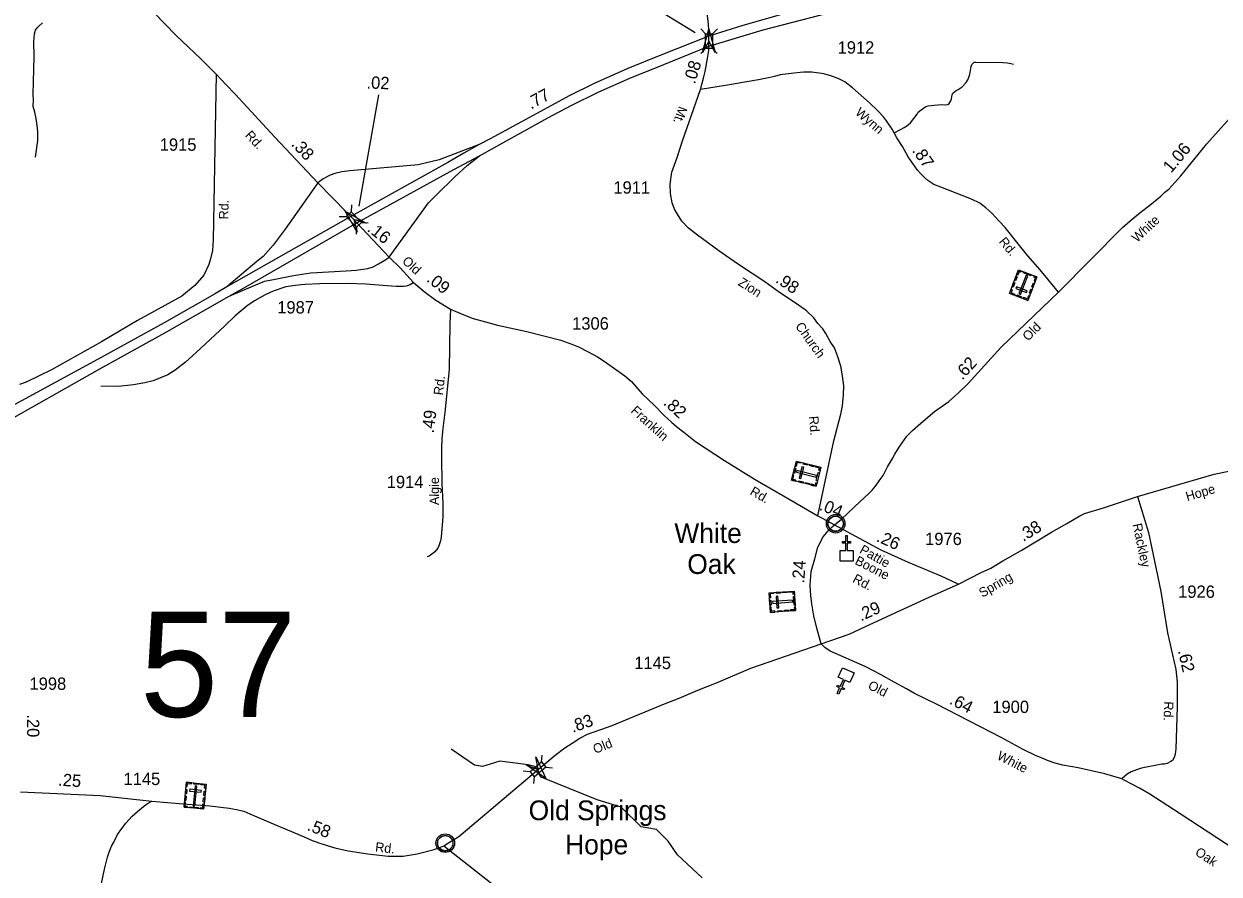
# Model space of a CAD drawing. Extents: x 2220236 to 2384410, y 720751 to 894131.
# Drawn here: x 2276703 to 2288818, y 791836 to 800450 of the extents above; entities that cross this region are included whole.
import ezdxf

# ---------------------------------------------------------------- set-up
doc = ezdxf.new("R2010")
doc.units = 0
doc.layers.add('Default', color=7, linetype='Continuous')

msp = doc.modelspace()

# ---------------------------------------------------------------- linework, layer by layer
at = {"layer": 'Default'}
for p, q in [((2283508, 800360), (2282500, 800977)), ((2283564, 800400), (2283613, 800351)), ((2283732, 800399), (2283683, 800351)), ((2283613, 800200), (2283564, 800152)), ((2283682, 800200), (2283731, 800151)), ((2280100, 798603), (2280301, 799733)), ((2280022, 798616), (2280020, 798547)), ((2279900, 798500), (2279969, 798498)), ((2280074, 798390), (2280072, 798321)), ((2280124, 798437), (2280193, 798435)), ((2284750, 795467), (2284919, 795374)), ((2281950, 792972), (2281956, 793040)), ((2281993, 792919), (2282062, 792912)), ((2281764, 792882), (2281833, 792876)), ((2281871, 792753), (2281878, 792821))]:
    msp.add_line(p, q, dxfattribs=at)
for points in [[(2283647, 800325), (2283646, 800388), (2283642, 800449), (2283636, 800509), (2283623, 800595), (2283598, 800711), (2283567, 800839), (2283477, 801057), (2283404, 801185), (2283311, 801322), (2282781, 802035), (2282680, 802146), (2282509, 802301), (2282313, 802439), (2282197, 802507), (2282030, 802593), (2281828, 802634), (2281231, 802715), (2280587, 802802), (2280038, 802923), (2279868, 802941), (2279339, 802952), (2278896, 802975)], [(2290606, 802486), (2290395, 802385), (2289855, 802146), (2289107, 801866), (2288685, 801719), (2288169, 801564), (2287479, 801375), (2286901, 801222), (2286018, 800980), (2285465, 800833), (2284762, 800654), (2283991, 800433), (2283647, 800325)], [(2283646, 800223), (2284195, 800390), (2284784, 800541), (2285489, 800715), (2286047, 800848), (2286924, 801067), (2287517, 801229), (2288256, 801451), (2288666, 801586), (2289153, 801755), (2289869, 802040), (2290433, 802286), (2290669, 802396)], [(2277269, 801476), (2277673, 800967), (2277835, 800770), (2278019, 800565), (2278246, 800333), (2278498, 800097), (2278653, 799942)], [(2276820, 799100), (2276845, 799270), (2276845, 799356), (2276838, 799421), (2276827, 799493), (2276813, 799555), (2276798, 799612), (2276800, 799678), (2276797, 799736), (2276807, 800119), (2276804, 800267), (2276811, 800350), (2276822, 800386), (2276837, 800410), (2276853, 800426), (2276890, 800462)], [(2283647, 800325), (2283159, 800135), (2282826, 799999), (2282482, 799845), (2282229, 799721), (2281976, 799584), (2281429, 799287), (2281317, 799227)], [(2283646, 800223), (2283647, 800294), (2283647, 800325)], [(2281321, 799114), (2281465, 799195), (2282013, 799497), (2282250, 799623), (2282524, 799760), (2282845, 799902), (2283188, 800039), (2283646, 800223)], [(2283561, 799786), (2283594, 799915), (2283609, 799967), (2283633, 800098), (2283639, 800139), (2283644, 800181), (2283645, 800217), (2283646, 800223)], [(2285523, 799348), (2285588, 799379), (2285626, 799399), (2285654, 799417), (2285690, 799448), (2285757, 799534), (2285769, 799556), (2285797, 799581), (2285844, 799615), (2285870, 799621), (2285900, 799622), (2285926, 799626), (2286008, 799633), (2286042, 799631), (2286068, 799633), (2286080, 799643), (2286100, 799672), (2286105, 799691), (2286113, 799732), (2286119, 799749), (2286154, 799776), (2286172, 799786), (2286214, 799814), (2286254, 799857), (2286270, 799885), (2286287, 799927), (2286295, 799959), (2286306, 800019), (2286312, 800039), (2286330, 800059), (2286338, 800063), (2286352, 800064), (2286624, 800060), (2286674, 800057), (2286708, 800049), (2286734, 800041)], [(2278653, 799942), (2278622, 798262), (2278613, 798154), (2278596, 798070), (2278577, 798014), (2278527, 797906), (2278437, 797801), (2278303, 797691), (2277856, 797445), (2277491, 797230), (2276983, 796945), (2276727, 796819), (2276659, 796798)], [(2278653, 799942), (2278753, 799832), (2278845, 799738), (2279247, 799303), (2279681, 798841)], [(2287189, 797731), (2287003, 797957), (2286879, 798101), (2286767, 798238), (2286648, 798386), (2286588, 798451), (2286514, 798534), (2286452, 798587), (2286393, 798633), (2286309, 798676), (2285998, 798795), (2285925, 798824), (2285865, 798862), (2285831, 798893), (2285799, 798927), (2285762, 798969), (2285667, 799104), (2285608, 799207), (2285551, 799296), (2285523, 799348), (2285505, 799384), (2285448, 799468), (2285415, 799507), (2285359, 799571), (2285274, 799650), (2285103, 799802), (2285024, 799863), (2284962, 799895), (2284892, 799922), (2284810, 799943), (2284690, 799960), (2284605, 799961), (2284508, 799950), (2284370, 799933), (2284310, 799916), (2284252, 799903), (2284148, 799883), (2284012, 799860), (2283835, 799829), (2283561, 799786)], [(2284750, 795467), (2284913, 796225), (2284984, 796496), (2285002, 796582), (2285011, 796692), (2285014, 796784), (2285002, 796886), (2284984, 796981), (2284951, 797088), (2284919, 797169), (2284877, 797231), (2284832, 797314), (2284800, 797362), (2284752, 797416), (2284710, 797472), (2284634, 797543), (2284530, 797618), (2284361, 797730), (2284212, 797837), (2283945, 798013), (2283815, 798104), (2283747, 798152), (2283530, 798309), (2283438, 798380), (2283373, 798452), (2283328, 798522), (2283299, 798573), (2283274, 798638), (2283257, 798732), (2283252, 798827), (2283270, 798948), (2283326, 799098), (2283380, 799266), (2283561, 799786)], [(2287189, 797731), (2287839, 798386), (2287916, 798455), (2287976, 798506), (2288031, 798550), (2288116, 798613), (2288226, 798704), (2288269, 798744), (2288309, 798777), (2288430, 798912), (2288695, 799235), (2289011, 799591)], [(2281317, 799227), (2280912, 799073), (2280700, 799023), (2280006, 798963), (2279927, 798950), (2279853, 798934), (2279807, 798917), (2279736, 798881), (2279681, 798841)], [(2281317, 799227), (2281161, 799141), (2281082, 799093), (2280999, 799046), (2280017, 798498)], [(2280078, 798436), (2281061, 798974), (2281321, 799114)], [(2280406, 798087), (2280804, 798636), (2280881, 798715), (2281071, 798901), (2281197, 799014), (2281321, 799114)], [(2279681, 798841), (2279351, 798371), (2279229, 798208), (2279128, 798093), (2279064, 798042), (2278761, 797786)], [(2279681, 798841), (2279975, 798540), (2280017, 798498)], [(2280017, 798498), (2278855, 797840), (2278761, 797786)], [(2280017, 798498), (2280078, 798436)], [(2278783, 797690), (2278928, 797773), (2280078, 798436)], [(2280078, 798436), (2280406, 798087)], [(2278783, 797690), (2279140, 797843), (2279234, 797860), (2279435, 797902), (2279613, 797927), (2279969, 797947), (2280071, 797954), (2280188, 797971), (2280244, 797989), (2280296, 798018), (2280361, 798057), (2280406, 798087)], [(2280406, 798087), (2280518, 797977), (2280653, 797829)], [(2278761, 797786), (2278634, 797713), (2278123, 797423), (2277448, 797050), (2276408, 796485), (2275955, 796277), (2275575, 796119), (2274988, 795883), (2274505, 795716), (2273972, 795563), (2273477, 795433), (2273043, 795331), (2272551, 795236), (2272169, 795176), (2271850, 795138), (2271532, 795105), (2271026, 795062), (2270657, 795042), (2270112, 795030), (2269560, 795041), (2269077, 795072), (2268875, 795088), (2268739, 795102)], [(2280653, 797829), (2280619, 797807), (2280579, 797793), (2280552, 797791), (2280509, 797789), (2280477, 797789), (2280430, 797793), (2280168, 797813), (2279984, 797821), (2279704, 797818), (2279550, 797811), (2279452, 797800), (2279358, 797785), (2279229, 797742), (2279147, 797705), (2279040, 797644), (2278966, 797595), (2278844, 797492), (2278736, 797389), (2278449, 797121), (2278340, 797022), (2278237, 796943), (2278161, 796896), (2278014, 796835), (2277928, 796812), (2277815, 796793), (2277657, 796777), (2277483, 796778)], [(2280653, 797829), (2280761, 797740), (2280880, 797651), (2281027, 797561)], [(2268766, 795007), (2268923, 794990), (2269073, 794974), (2269537, 794925), (2270098, 794868), (2270652, 794852), (2271040, 794858), (2271554, 794887), (2271929, 794916), (2272210, 794946), (2272624, 795003), (2273047, 795088), (2273507, 795194), (2274014, 795336), (2274540, 795504), (2275047, 795699), (2275674, 795973), (2276078, 796176), (2276417, 796362), (2277473, 796954), (2278132, 797319), (2278783, 797690)], [(2284919, 795374), (2284990, 795431), (2285181, 795611), (2285264, 795690), (2285302, 795726), (2285336, 795766), (2285373, 795819), (2285411, 795875), (2285455, 795964), (2285504, 796040), (2285532, 796092), (2285557, 796134), (2285583, 796172), (2285653, 796274), (2285711, 796330), (2285796, 796405), (2285933, 796524), (2286078, 796625), (2286179, 796714), (2286270, 796802), (2286609, 797175), (2287189, 797731)], [(2281027, 797561), (2281019, 797411), (2281013, 796948), (2280970, 796513), (2280949, 796351), (2280938, 796246), (2280935, 796155), (2280936, 796061), (2280940, 795789), (2280950, 795593), (2280950, 795457), (2280932, 795251), (2280926, 795211), (2280908, 795163), (2280897, 795139), (2280869, 795102), (2280853, 795088), (2280811, 795058), (2280789, 795052)], [(2281027, 797561), (2281144, 797508), (2281257, 797464), (2281382, 797430), (2281505, 797397), (2281800, 797334), (2282144, 797245), (2282257, 797205), (2282325, 797177), (2282423, 797128), (2282518, 797077), (2282586, 797032), (2282795, 796884), (2282860, 796827), (2282969, 796703), (2283090, 796588), (2283193, 796484), (2283266, 796415), (2283322, 796369), (2283391, 796314), (2283443, 796272), (2283512, 796220), (2283804, 796025), (2284115, 795833), (2284420, 795659), (2284750, 795467)], [(2287992, 795662), (2288768, 795889), (2289047, 795947), (2289113, 795956), (2289183, 795956), (2289295, 795953), (2289365, 795948), (2289425, 795937), (2289553, 795898), (2289626, 795872), (2289971, 795746), (2290400, 795584), (2290584, 795521), (2290739, 795475), (2290931, 795425), (2291011, 795408), (2291091, 795400), (2291160, 795395), (2291230, 795393), (2291403, 795404), (2291507, 795415), (2291638, 795438), (2291734, 795452), (2291793, 795464)], [(2286177, 794774), (2286406, 794891), (2286504, 794937), (2286625, 795009), (2286810, 795114), (2287118, 795301), (2287273, 795387), (2287406, 795466), (2287452, 795488), (2287646, 795546), (2287992, 795662)], [(2287992, 795662), (2288103, 795296), (2288226, 794700), (2288295, 794280), (2288378, 793909), (2288393, 793780), (2288393, 793676), (2288393, 793530), (2288378, 793104), (2288371, 793050), (2288361, 793018), (2288347, 792988), (2288327, 792975), (2288290, 792957), (2288264, 792951), (2288238, 792949), (2288030, 792909), (2287980, 792892), (2287928, 792873), (2287885, 792847), (2287832, 792802)], [(2284784, 794168), (2284739, 794326), (2284710, 794451), (2284689, 794573), (2284680, 794659), (2284674, 794760), (2284683, 794903), (2284719, 795031), (2284751, 795150), (2284805, 795252), (2284856, 795314), (2284897, 795353), (2284919, 795374)], [(2284919, 795374), (2285389, 795120), (2285665, 794995), (2285997, 794857), (2286099, 794812), (2286177, 794774)], [(2284784, 794168), (2285067, 794268), (2285276, 794366), (2285622, 794525), (2285879, 794642), (2286177, 794774)], [(2281898, 792881), (2282088, 793041), (2282185, 793114), (2282261, 793164), (2282338, 793213), (2282414, 793252), (2282667, 793342), (2283180, 793553), (2283344, 793618), (2283535, 793700), (2283724, 793774), (2284070, 793922), (2284784, 794168)], [(2287832, 792802), (2287750, 792824), (2287661, 792851), (2287390, 792913), (2287235, 792940), (2287144, 792963), (2287087, 792984), (2287063, 792994), (2287042, 793003), (2286962, 793033), (2286831, 793098), (2286608, 793221), (2285953, 793557), (2285730, 793667), (2285650, 793712), (2285525, 793779), (2285391, 793856), (2285230, 793938), (2284876, 794094), (2284822, 794132), (2284812, 794142), (2284784, 794168)], [(2283579, 791798), (2283327, 792030), (2283234, 792169), (2283116, 792287), (2282958, 792316), (2282756, 792514), (2282514, 792588), (2281947, 792817), (2281924, 792856), (2281915, 792897), (2281882, 792926), (2281815, 792944), (2281527, 792979), (2281353, 792927), (2281269, 792941), (2281035, 793100)], [(2280960, 792122), (2281017, 792161), (2281110, 792218), (2281898, 792881)], [(2291353, 790928), (2290539, 791377), (2290455, 791420), (2290323, 791483), (2290278, 791501), (2290184, 791528), (2290096, 791551), (2289990, 791576), (2289719, 791651), (2289661, 791673), (2289567, 791712), (2289484, 791757), (2289408, 791802), (2288356, 792492), (2288117, 792644), (2288010, 792707), (2287855, 792789), (2287832, 792802)], [(2276667, 792670), (2277476, 792632), (2277999, 792576)], [(2277339, 791014), (2277520, 791885), (2277549, 792006), (2277570, 792069), (2277592, 792118), (2277614, 792160), (2277652, 792236), (2277695, 792297), (2277737, 792353), (2277800, 792424), (2277853, 792469), (2277916, 792520), (2277955, 792552), (2277999, 792576)], [(2277999, 792576), (2278318, 792549), (2278588, 792526), (2278785, 792505), (2278859, 792490), (2278931, 792475), (2278993, 792448), (2279207, 792356), (2279544, 792213), (2279624, 792177), (2279734, 792138), (2279856, 792103), (2279990, 792073), (2280190, 792041), (2280396, 792017), (2280548, 792019), (2280688, 792040), (2280863, 792086), (2280927, 792107), (2280960, 792122)], [(2280960, 792122), (2281969, 791330), (2282263, 791112), (2282337, 791052), (2282382, 791004), (2282443, 790939), (2282490, 790835), (2282533, 790710), (2282544, 790645), (2282548, 790602), (2282555, 790539), (2282551, 790485), (2282544, 790446), (2282522, 790340), (2282490, 790210)]]:
    msp.add_lwpolyline(points, dxfattribs=at)
for points in [[(2283583, 800161), (2283647, 800396), (2283709, 800161), (2283647, 800275)], [(2283683, 800351), (2283682, 800200), (2283612, 800200), (2283613, 800351)], [(2280081, 798341), (2279961, 798554), (2280171, 798430), (2280047, 798467)], [(2280020, 798547), (2280124, 798437), (2280073, 798389), (2279969, 798498)], [(2286880, 797649), (2286694, 797720), (2286785, 797958), (2286971, 797887)], [(2286770, 797886), (2286754, 797846), (2286744, 797850), (2286759, 797891)], [(2286816, 797946), (2286811, 797936), (2286791, 797943), (2286777, 797906), (2286766, 797910), (2286785, 797958)], [(2286789, 797715), (2286806, 797709), (2286878, 797898), (2286861, 797905)], [(2286913, 797897), (2286834, 797927), (2286838, 797938), (2286917, 797908)], [(2286940, 797899), (2286936, 797888), (2286956, 797881), (2286942, 797843), (2286952, 797839), (2286971, 797887)], [(2286710, 797761), (2286720, 797757), (2286709, 797726), (2286747, 797712), (2286743, 797702), (2286694, 797720)], [(2286746, 797825), (2286731, 797784), (2286720, 797788), (2286735, 797829)], [(2286866, 797728), (2286873, 797745), (2286763, 797787), (2286756, 797769)], [(2286922, 797759), (2286907, 797719), (2286896, 797723), (2286911, 797763)], [(2286946, 797822), (2286931, 797782), (2286920, 797786), (2286935, 797826)], [(2286811, 797676), (2286763, 797694), (2286767, 797705), (2286815, 797686)], [(2286896, 797690), (2286885, 797694), (2286874, 797664), (2286836, 797678), (2286832, 797668), (2286880, 797649)], [(2284485, 795826), (2284533, 796020), (2284780, 795958), (2284732, 795765)], [(2284503, 795898), (2284515, 795948), (2284526, 795946), (2284514, 795895)], [(2284575, 796009), (2284572, 795998), (2284541, 796006), (2284531, 795967), (2284520, 795969), (2284533, 796020)], [(2284561, 795849), (2284579, 795845), (2284607, 795959), (2284589, 795964)], [(2284643, 795980), (2284601, 795991), (2284604, 796002), (2284646, 795991)], [(2284707, 795964), (2284665, 795975), (2284668, 795986), (2284710, 795975)], [(2284772, 795926), (2284761, 795929), (2284766, 795950), (2284727, 795960), (2284729, 795970), (2284780, 795958)], [(2284527, 795816), (2284529, 795827), (2284498, 795835), (2284508, 795874), (2284497, 795877), (2284485, 795826)], [(2284539, 795925), (2284535, 795907), (2284732, 795858), (2284736, 795876)], [(2284599, 795798), (2284557, 795808), (2284559, 795819), (2284601, 795809)], [(2284734, 795823), (2284755, 795906), (2284766, 795903), (2284746, 795821)], [(2284664, 795782), (2284622, 795792), (2284625, 795803), (2284667, 795793)], [(2284740, 795797), (2284729, 795800), (2284723, 795778), (2284684, 795788), (2284681, 795777), (2284732, 795765)], [(2284853, 795398), (2284854, 795404), (2284856, 795411), (2284859, 795418), (2284862, 795424), (2284865, 795429), (2284869, 795434), (2284873, 795439), (2284878, 795443), (2284883, 795448), (2284889, 795452), (2284893, 795454), (2284899, 795457), (2284904, 795459), (2284910, 795461), (2284914, 795462), (2284919, 795463), (2284923, 795464), (2284929, 795464), (2284934, 795464), (2284939, 795464), (2284944, 795463), (2284949, 795462), (2284954, 795460), (2284959, 795458), (2284966, 795456), (2284972, 795452), (2284977, 795449), (2284983, 795445), (2284986, 795441), (2284990, 795437), (2284994, 795432), (2284997, 795428), (2285000, 795423), (2285002, 795418), (2285005, 795413), (2285006, 795408), (2285007, 795403), (2285008, 795397), (2285009, 795392), (2285009, 795386), (2285009, 795380), (2285009, 795375), (2285008, 795369), (2285006, 795363), (2285004, 795357), (2285002, 795352), (2284999, 795346), (2284995, 795341), (2284992, 795336), (2284988, 795331), (2284982, 795326), (2284977, 795322), (2284972, 795319), (2284968, 795316), (2284961, 795313), (2284954, 795310), (2284948, 795309), (2284942, 795308), (2284937, 795307), (2284933, 795307), (2284927, 795307), (2284923, 795307), (2284917, 795308), (2284911, 795309), (2284907, 795311), (2284901, 795313), (2284897, 795315), (2284893, 795317), (2284886, 795321), (2284881, 795325), (2284876, 795330), (2284871, 795334), (2284868, 795338), (2284865, 795343), (2284861, 795350), (2284859, 795353), (2284857, 795357), (2284855, 795365), (2284853, 795372), (2284853, 795378), (2284852, 795384), (2284852, 795389), (2284853, 795395)], [(2284976, 795114), (2285033, 795114), (2285033, 795190), (2285001, 795190), (2285001, 795206), (2285033, 795206), (2285033, 795266), (2285049, 795266), (2285049, 795206), (2285081, 795206), (2285081, 795190), (2285049, 795190), (2285049, 795114), (2285107, 795114), (2285107, 795007), (2284976, 795007)], [(2284271, 794487), (2284257, 794686), (2284510, 794704), (2284525, 794506)], [(2284300, 794689), (2284301, 794678), (2284268, 794675), (2284271, 794635), (2284260, 794634), (2284257, 794686)], [(2284266, 794561), (2284262, 794613), (2284273, 794613), (2284277, 794562)], [(2284292, 794598), (2284294, 794579), (2284496, 794594), (2284495, 794613)], [(2284336, 794533), (2284355, 794534), (2284346, 794652), (2284327, 794650)], [(2284373, 794683), (2284330, 794680), (2284329, 794691), (2284373, 794694)], [(2284439, 794688), (2284396, 794684), (2284395, 794696), (2284438, 794699)], [(2284513, 794671), (2284501, 794670), (2284500, 794692), (2284460, 794689), (2284459, 794700), (2284510, 794704)], [(2284509, 794562), (2284503, 794647), (2284515, 794647), (2284521, 794563)], [(2284314, 794490), (2284313, 794502), (2284281, 794499), (2284278, 794540), (2284267, 794539), (2284271, 794487)], [(2284388, 794496), (2284345, 794492), (2284344, 794504), (2284387, 794507)], [(2284455, 794500), (2284412, 794497), (2284411, 794509), (2284454, 794512)], [(2284522, 794539), (2284511, 794538), (2284513, 794516), (2284472, 794513), (2284473, 794502), (2284525, 794505)], [(2285075, 793777), (2285023, 793800), (2284993, 793730), (2285022, 793717), (2285015, 793702), (2284986, 793715), (2284962, 793660), (2284947, 793667), (2284971, 793722), (2284942, 793735), (2284949, 793749), (2284978, 793737), (2285009, 793806), (2284956, 793830), (2284999, 793927), (2285119, 793874)], [(2281891, 793024), (2281992, 792803), (2281794, 792944), (2281915, 792897)], [(2281833, 792876), (2281949, 792972), (2281994, 792918), (2281878, 792821)], [(2278351, 792767), (2278549, 792747), (2278525, 792494), (2278326, 792513)], [(2278340, 792650), (2278344, 792693), (2278355, 792692), (2278351, 792649)], [(2278347, 792724), (2278358, 792722), (2278361, 792755), (2278402, 792751), (2278403, 792762), (2278351, 792767)], [(2278385, 792695), (2278383, 792676), (2278500, 792665), (2278502, 792684)], [(2278457, 792727), (2278438, 792729), (2278419, 792527), (2278437, 792525)], [(2278425, 792760), (2278476, 792754), (2278475, 792743), (2278424, 792748)], [(2278545, 792704), (2278534, 792705), (2278537, 792737), (2278497, 792741), (2278498, 792752), (2278549, 792747)], [(2278527, 792633), (2278531, 792676), (2278542, 792675), (2278538, 792632)], [(2278359, 792510), (2278360, 792522), (2278339, 792524), (2278342, 792564), (2278331, 792565), (2278326, 792513)], [(2278333, 792583), (2278337, 792626), (2278349, 792625), (2278344, 792582)], [(2278492, 792497), (2278493, 792509), (2278515, 792507), (2278518, 792547), (2278530, 792546), (2278525, 792494)], [(2278520, 792567), (2278524, 792610), (2278536, 792609), (2278532, 792566)], [(2278385, 792519), (2278469, 792511), (2278468, 792500), (2278384, 792508)], [(2280896, 792161), (2280897, 792167), (2280899, 792173), (2280902, 792180), (2280905, 792186), (2280908, 792192), (2280912, 792197), (2280916, 792201), (2280921, 792206), (2280926, 792210), (2280932, 792214), (2280937, 792217), (2280942, 792219), (2280947, 792222), (2280953, 792224), (2280957, 792225), (2280962, 792225), (2280966, 792226), (2280972, 792226), (2280977, 792226), (2280982, 792226), (2280987, 792225), (2280992, 792224), (2280997, 792223), (2281002, 792221), (2281009, 792218), (2281015, 792215), (2281020, 792211), (2281026, 792207), (2281029, 792204), (2281033, 792200), (2281037, 792195), (2281040, 792190), (2281043, 792185), (2281046, 792180), (2281048, 792175), (2281049, 792170), (2281050, 792165), (2281052, 792159), (2281052, 792155), (2281052, 792149), (2281052, 792143), (2281052, 792137), (2281051, 792132), (2281049, 792126), (2281047, 792120), (2281045, 792115), (2281042, 792109), (2281038, 792103), (2281035, 792099), (2281031, 792094), (2281026, 792089), (2281021, 792085), (2281015, 792081), (2281011, 792079), (2281004, 792076), (2280997, 792073), (2280991, 792071), (2280985, 792070), (2280980, 792070), (2280976, 792069), (2280970, 792069), (2280966, 792070), (2280960, 792071), (2280954, 792072), (2280950, 792073), (2280945, 792075), (2280940, 792077), (2280936, 792079), (2280929, 792083), (2280924, 792088), (2280919, 792092), (2280914, 792097), (2280911, 792101), (2280908, 792105), (2280904, 792112), (2280902, 792116), (2280901, 792120), (2280898, 792128), (2280896, 792135), (2280896, 792140), (2280895, 792147), (2280895, 792151), (2280896, 792158)]]:
    msp.add_lwpolyline(points, close=True, dxfattribs=at)
for centre, radius in [((2284931, 795386), 94.3), ((2284931, 795386), 76.7), ((2280974, 792149), 94.3), ((2280974, 792149), 76.7)]:
    msp.add_circle(centre, radius, dxfattribs=at)

# ---------------------------------------------------------------- texts
for s, height, p in [('1912', 125, (2284951, 800149)), ('1915', 125, (2278080, 799165)), ('1911', 125, (2282678, 798730)), ('1987', 125, (2279271, 797516)), ('1306', 125, (2282260, 797353)), ('1914', 125, (2280381, 795747)), ('White', 200, (2283296, 795191)), ('1976', 125, (2285838, 795170)), ('Oak', 200, (2283427, 794877)), ('1926', 125, (2288403, 794635)), ('57', 1066.3, (2277879, 793429)), ('1145', 125, (2282890, 793913)), ('1998', 125, (2276760, 793703)), ('1900', 125, (2286519, 793468)), ('1145', 125, (2277713, 792738)), ('Old Springs', 200, (2281819, 792382)), ('Hope', 200, (2282189, 792036))]:
    msp.add_text(s, height=height, dxfattribs=at).set_placement(p)
for s, height, rotation, p in [('.08', 125, 73.0826, (2283504, 799834)), ('.02', 125, 357.8261, (2280174, 799796)), ('.77', 125, 28.4906, (2281843, 799582)), ('Mt.', 95, 249.9429, (2283343, 799623)), ('Wynn', 95, 319.0997, (2285122, 799540)), ('Rd.', 95, 313.1053, (2278938, 799316)), ('.38', 125, 313.2259, (2279406, 799225)), ('1.06', 125, 49.9839, (2288331, 798932)), ('.87', 125, 305.1706, (2285701, 799165)), ('Rd.', 95, 88.4193, (2278774, 798468)), ('White', 95, 42.9532, (2287986, 798230)), ('.16', 125, 321.8608, (2280175, 798357)), ('Rd.', 95, 309.8952, (2286579, 798241)), ('Old', 95, 317.404, (2280530, 798036)), ('.09', 125, 321.8608, (2280776, 797848)), ('Zion', 95, 327.5064, (2283934, 797808)), ('.98', 125, 326.3726, (2284313, 797837)), ('Church', 95, 305.7675, (2284517, 797386)), ('Old', 95, 45.4509, (2286882, 797230)), ('.62', 125, 47.7299, (2286215, 796835)), ('Rd.', 95, 83.2759, (2280949, 796684)), ('Franklin', 95, 317.9564, (2282848, 796520)), ('.82', 125, 317.4312, (2283177, 796601)), ('.49', 125, 82.7928, (2280857, 796299)), ('Rd.', 95, 274.1758, (2284661, 796474)), ('Algie', 95, 89.7471, (2280909, 795575)), ('Rd.', 95, 329.9715, (2284054, 795687)), ('Hope', 95, 16.2376, (2288495, 795614)), ('.04', 125, 338.4688, (2284757, 795529)), ('.38', 125, 31.2314, (2286832, 795201)), ('Rackley', 95, 282.001, (2287940, 795379)), ('.26', 125, 335.6044, (2285336, 795212)), ('Pattie', 95, 330.697, (2285165, 795095)), ('.24', 125, 86.4258, (2284613, 794779)), ('Boone', 95, 332.9011, (2285118, 794981)), ('Rd.', 95, 332.6877, (2285095, 794798)), ('Spring', 95, 30.3913, (2286418, 794635)), ('.29', 125, 24.6826, (2285188, 794395)), ('.62', 125, 282.6671, (2288400, 794098)), ('Old', 95, 332.8248, (2285250, 793718)), ('.64', 125, 332.8535, (2286075, 793565)), ('Rd.', 95, 268.265, (2288261, 793587)), ('.20', 125, 270.2318, (2276734, 793454)), ('.83', 125, 19.6626, (2282266, 793266)), ('Old', 95, 21.7471, (2282494, 793053)), ('White', 95, 332.8535, (2286559, 793005)), ('.25', 125, 355.7727, (2277047, 792733)), ('.58', 125, 338.2087, (2279566, 792284)), ('Rd.', 95, 353.3613, (2280260, 792066)), ('Oak', 95, 326.742, (2288566, 792036))]:
    msp.add_text(s, height=height, rotation=rotation, dxfattribs=at).set_placement(p)

doc.saveas('drawing.dxf')
